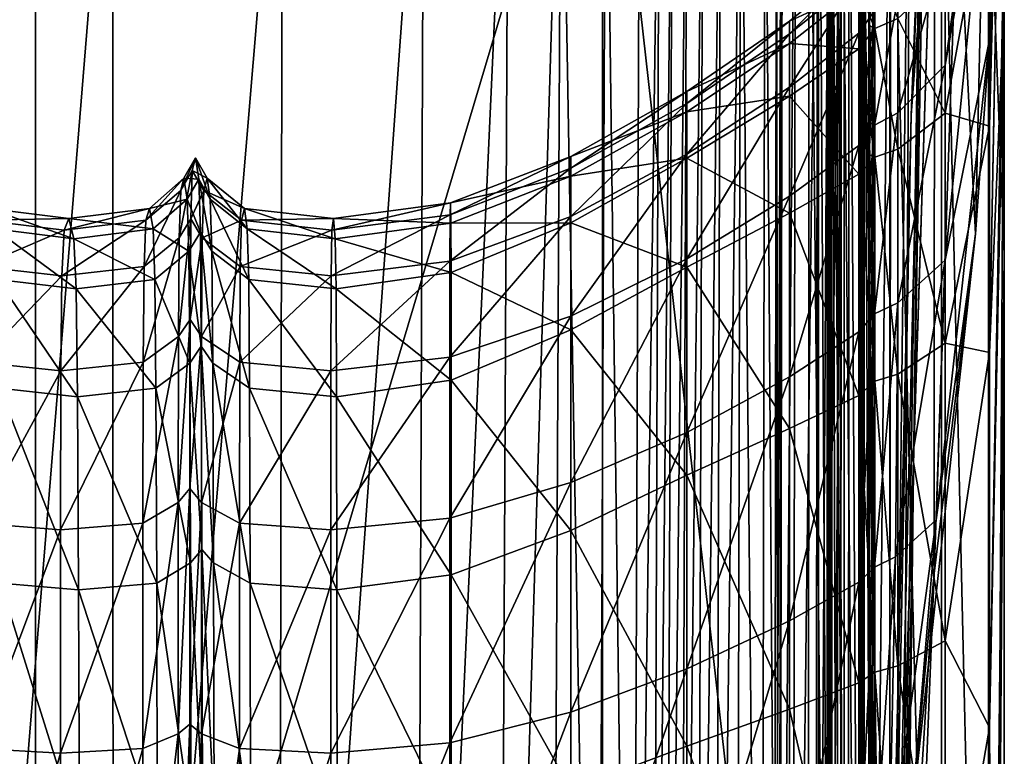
# Model space of a CAD drawing. Header units: millimetres. Extents: x 2387 to 13955, y -4964 to 364.
# Tile 320 of 656: x 7102 to 7138, y -4582 to -4555. Entities that reach past the tile are written whole.
import ezdxf

# ---------------------------------------------------------------- set-up
doc = ezdxf.new("R2010")
doc.units = ezdxf.units.MM
doc.header["$MEASUREMENT"] = 0
doc.layers.add('Predefinito', color=7, linetype='Continuous', true_color=0x000000)

msp = doc.modelspace()

# ---------------------------------------------------------------- linework, layer by layer
at = {"layer": 'Predefinito'}
for points in [[(7134.751, -4558.551, 892.887), (7135.304, -4544.402, 873.962), (7137.851, -4491.806, 886.068)], [(7137.851, -4491.806, 886.068), (7135.613, -4547.014, 900.542), (7134.751, -4558.551, 892.887)], [(7081.365, -4558.282, 485.887), (7081.363, -4518.234, 485.875), (7102.348, -4503.579, 608.069)], [(7102.348, -4503.579, 608.069), (7102.348, -4550.233, 608.066), (7081.365, -4558.282, 485.887)], [(7138.2, -4526.153, 1140.5), (7138.2, -4537.999, 1142.682), (7137.652, -4558.956, 1131.373)], [(7137.652, -4558.956, 1131.373), (7137.652, -4549.471, 1123.52), (7138.2, -4526.153, 1140.5)], [(7136.476, -4550.057, 909.675), (7137.769, -4534.903, 909.109), (7137.14, -4562.943, 925.55)], [(7137.652, -4555.757, 933.258), (7137.14, -4562.943, 925.55), (7137.769, -4534.903, 909.109)], [(7137.769, -4534.903, 909.109), (7138.2, -4535.588, 918.179), (7137.652, -4555.757, 933.258)], [(7137.652, -4547.516, 940.204), (7137.652, -4555.757, 933.258), (7138.2, -4535.588, 918.179)], [(7138.2, -4537.999, 1142.682), (7138.2, -4537.834, 1150.468), (7137.652, -4567.337, 1138.795)], [(7137.652, -4567.337, 1138.795), (7138.2, -4537.834, 1150.468), (7138.2, -4554.34, 1150.561)], [(7137.652, -4567.337, 1138.795), (7137.652, -4558.956, 1131.373), (7138.2, -4537.999, 1142.682)], [(7123.331, -4542.185, 730.246), (7130.963, -4539.502, 775.442), (7130.96, -4609.877, 775.425)], [(7131.643, -4609.877, 780.508), (7130.96, -4609.877, 775.425), (7130.963, -4539.502, 775.442)], [(7130.963, -4539.502, 775.442), (7131.645, -4539.502, 780.52), (7131.643, -4609.877, 780.508)], [(7131.747, -4609.877, 789.62), (7131.326, -4609.877, 789.551), (7131.327, -4539.502, 789.557)], [(7131.731, -4539.502, 789.417), (7131.327, -4539.502, 789.557), (7131.326, -4609.877, 789.551)], [(7131.326, -4609.877, 789.551), (7131.73, -4609.877, 789.411), (7131.731, -4539.502, 789.417)], [(7131.327, -4539.502, 789.557), (7131.749, -4539.502, 789.627), (7131.747, -4609.877, 789.62)], [(7131.772, -4609.877, 782.338), (7131.643, -4609.877, 780.508), (7131.645, -4539.502, 780.52)], [(7131.645, -4539.502, 780.52), (7131.774, -4539.502, 782.349), (7131.772, -4609.877, 782.338)], [(7131.774, -4539.502, 782.349), (7131.71, -4539.502, 782.542), (7131.709, -4609.877, 782.531)], [(7131.709, -4609.877, 782.531), (7131.772, -4609.877, 782.338), (7131.774, -4539.502, 782.349)], [(7131.814, -4609.877, 782.705), (7131.709, -4609.877, 782.531), (7131.71, -4539.502, 782.542)], [(7131.71, -4539.502, 782.542), (7131.816, -4539.502, 782.716), (7131.814, -4609.877, 782.705)], [(7132.275, -4539.502, 788.491), (7131.731, -4539.502, 789.417), (7131.73, -4609.877, 789.411)], [(7131.73, -4609.877, 789.411), (7132.274, -4609.877, 788.484), (7132.275, -4539.502, 788.491)], [(7132.44, -4609.877, 790.442), (7131.747, -4609.877, 789.62), (7131.749, -4539.502, 789.627)], [(7131.749, -4539.502, 789.627), (7132.441, -4539.502, 790.448), (7132.44, -4609.877, 790.442)], [(7132.024, -4609.877, 783.624), (7131.814, -4609.877, 782.705), (7131.816, -4539.502, 782.716)], [(7131.816, -4539.502, 782.716), (7132.025, -4539.502, 783.635), (7132.024, -4609.877, 783.624)], [(7132.274, -4609.877, 786.053), (7132.024, -4609.877, 783.624), (7132.025, -4539.502, 783.635)], [(7132.025, -4539.502, 783.635), (7132.276, -4539.502, 786.061), (7132.274, -4609.877, 786.053)], [(7132.276, -4539.502, 786.061), (7132.275, -4539.502, 788.491), (7132.274, -4609.877, 788.484)], [(7132.274, -4609.877, 788.484), (7132.274, -4609.877, 786.053), (7132.276, -4539.502, 786.061)], [(7132.852, -4609.877, 792.838), (7132.44, -4609.877, 790.442), (7132.441, -4539.502, 790.448)], [(7132.441, -4539.502, 790.448), (7132.853, -4539.502, 792.843), (7132.852, -4609.877, 792.838)], [(7133.015, -4609.877, 795.274), (7132.852, -4609.877, 792.838), (7132.853, -4539.502, 792.843)], [(7132.853, -4539.502, 792.843), (7133.016, -4539.502, 795.277), (7133.015, -4609.877, 795.274)], [(7132.964, -4539.502, 796.218), (7132.89, -4539.502, 796.407), (7132.89, -4609.877, 796.404)], [(7132.89, -4609.877, 796.404), (7132.964, -4609.877, 796.215), (7132.964, -4539.502, 796.218)], [(7132.89, -4539.502, 796.407), (7132.985, -4539.502, 796.587), (7132.985, -4609.877, 796.584)], [(7132.985, -4609.877, 796.584), (7132.89, -4609.877, 796.404), (7132.89, -4539.502, 796.407)], [(7133.016, -4539.502, 795.277), (7132.964, -4539.502, 796.218), (7132.964, -4609.877, 796.215)], [(7132.964, -4609.877, 796.215), (7133.015, -4609.877, 795.274), (7133.016, -4539.502, 795.277)], [(7132.985, -4539.502, 796.587), (7133.332, -4539.502, 798.42), (7133.31, -4609.877, 798.418)], [(7133.31, -4609.877, 798.418), (7132.985, -4609.877, 796.584), (7132.985, -4539.502, 796.587)], [(7134.013, -4539.502, 803.57), (7133.924, -4609.877, 803.569), (7133.31, -4609.877, 798.418)], [(7133.31, -4609.877, 798.418), (7133.332, -4539.502, 798.42), (7134.013, -4539.502, 803.57)], [(7133.924, -4609.877, 803.569), (7134.013, -4539.502, 803.57), (7134.743, -4539.529, 817.268)], [(7134.743, -4539.529, 817.268), (7134.368, -4609.884, 817.259), (7133.924, -4609.877, 803.569)], [(7134.179, -4609.905, 844.71), (7135.237, -4539.613, 844.744), (7135.304, -4544.402, 873.962)], [(7135.237, -4539.613, 844.744), (7134.179, -4609.905, 844.71), (7134.368, -4609.884, 817.259)], [(7134.368, -4609.884, 817.259), (7134.743, -4539.529, 817.268), (7135.237, -4539.613, 844.744)], [(7102.348, -4612.56, 608.065), (7102.348, -4550.233, 608.066), (7123.331, -4542.185, 730.246)], [(7123.331, -4542.185, 730.246), (7123.328, -4610.548, 730.23), (7102.348, -4612.56, 608.065)], [(7130.96, -4609.877, 775.425), (7123.328, -4610.548, 730.23), (7123.331, -4542.185, 730.246)], [(7105.208, -4543.613, 1232.972), (7098.932, -4543.613, 1232.7), (7099.107, -4618.547, 1232.7)], [(7099.107, -4618.547, 1232.7), (7105.225, -4618.547, 1232.972), (7105.208, -4543.613, 1232.972)], [(7111.484, -4543.613, 1232.7), (7105.208, -4543.613, 1232.972), (7105.225, -4618.547, 1232.972)], [(7105.225, -4618.547, 1232.972), (7111.342, -4618.547, 1232.7), (7111.484, -4543.613, 1232.7)], [(7116.714, -4543.613, 1232.143), (7111.484, -4543.613, 1232.7), (7111.342, -4618.547, 1232.7)], [(7111.342, -4618.547, 1232.7), (7116.44, -4618.547, 1232.143), (7116.714, -4543.613, 1232.143)], [(7119.852, -4543.613, 1231.561), (7116.714, -4543.613, 1232.143), (7116.44, -4618.547, 1232.143)], [(7116.44, -4618.547, 1232.143), (7119.499, -4618.547, 1231.561), (7119.852, -4543.613, 1231.561)], [(7121.8, -4543.613, 1230.879), (7119.852, -4543.613, 1231.561), (7119.499, -4618.547, 1231.561)], [(7119.499, -4618.547, 1231.561), (7121.425, -4618.546, 1230.877), (7121.8, -4543.613, 1230.879)], [(7121.8, -4543.613, 1230.879), (7121.425, -4618.546, 1230.877), (7123.123, -4618.544, 1230.016)], [(7123.123, -4618.544, 1230.016), (7123.459, -4543.613, 1230.019), (7121.8, -4543.613, 1230.879)], [(7123.459, -4543.613, 1230.019), (7123.123, -4618.544, 1230.016), (7124.429, -4618.541, 1229.218)], [(7124.429, -4618.541, 1229.218), (7124.71, -4543.613, 1229.224), (7123.459, -4543.613, 1230.019)], [(7125.436, -4543.613, 1228.731), (7124.71, -4543.613, 1229.224), (7124.429, -4618.541, 1229.218)], [(7124.429, -4618.541, 1229.218), (7125.174, -4618.538, 1228.727), (7125.436, -4543.613, 1228.731)], [(7125.924, -4543.613, 1228.501), (7125.436, -4543.613, 1228.731), (7125.174, -4618.538, 1228.727)], [(7125.174, -4618.538, 1228.727), (7125.664, -4618.536, 1228.5), (7125.924, -4543.613, 1228.501)], [(7126.463, -4543.613, 1228.496), (7125.924, -4543.613, 1228.501), (7125.664, -4618.536, 1228.5)], [(7125.664, -4618.536, 1228.5), (7126.203, -4618.536, 1228.499), (7126.463, -4543.613, 1228.496)], [(7127.056, -4543.613, 1228.538), (7126.463, -4543.613, 1228.496), (7126.203, -4618.536, 1228.499)], [(7126.203, -4618.536, 1228.499), (7126.806, -4618.536, 1228.543), (7127.056, -4543.613, 1228.538)], [(7127.706, -4543.613, 1228.449), (7127.056, -4543.613, 1228.538), (7126.806, -4618.536, 1228.543)], [(7126.806, -4618.536, 1228.543), (7127.486, -4618.536, 1228.452), (7127.706, -4543.613, 1228.449)], [(7128.456, -4543.613, 1228.057), (7127.706, -4543.613, 1228.449), (7127.486, -4618.536, 1228.452)], [(7127.486, -4618.536, 1228.452), (7128.275, -4618.532, 1228.058), (7128.456, -4543.613, 1228.057)], [(7128.456, -4543.613, 1228.057), (7128.275, -4618.532, 1228.058), (7129.206, -4618.524, 1227.193)], [(7129.206, -4618.524, 1227.193), (7129.351, -4543.613, 1227.193), (7128.456, -4543.613, 1228.057)], [(7129.351, -4543.613, 1227.193), (7129.206, -4618.524, 1227.193), (7129.867, -4618.516, 1226.285)], [(7129.867, -4618.516, 1226.285), (7129.986, -4543.613, 1226.287), (7129.351, -4543.613, 1227.193)], [(7129.954, -4543.612, 1225.771), (7129.771, -4543.612, 1225.611), (7129.669, -4618.509, 1225.6)], [(7129.669, -4618.509, 1225.6), (7129.849, -4618.511, 1225.764), (7129.954, -4543.612, 1225.771)], [(7129.849, -4618.511, 1225.764), (7129.669, -4618.509, 1225.6), (7129.771, -4543.612, 1225.611)], [(7129.771, -4543.612, 1225.611), (7129.954, -4543.612, 1225.771), (7129.849, -4618.511, 1225.764)], [(7130.47, -4543.613, 1225.736), (7129.954, -4543.612, 1225.771), (7129.849, -4618.511, 1225.764)], [(7129.867, -4618.516, 1226.285), (7129.849, -4618.511, 1225.764), (7129.954, -4543.612, 1225.771)], [(7129.849, -4618.511, 1225.764), (7130.368, -4618.511, 1225.734), (7130.47, -4543.613, 1225.736)], [(7129.954, -4543.612, 1225.771), (7129.986, -4543.613, 1226.287), (7129.867, -4618.516, 1226.285)], [(7131.287, -4543.613, 1224.99), (7130.47, -4543.613, 1225.736), (7130.368, -4618.511, 1225.734)], [(7130.368, -4618.511, 1225.734), (7131.21, -4618.505, 1224.99), (7131.287, -4543.613, 1224.99)], [(7132.175, -4543.613, 1223.246), (7131.287, -4543.613, 1224.99), (7131.21, -4618.505, 1224.99)], [(7131.21, -4618.505, 1224.99), (7132.128, -4618.489, 1223.246), (7132.175, -4543.613, 1223.246)], [(7132.175, -4543.613, 1223.246), (7132.128, -4618.489, 1223.246), (7132.88, -4618.462, 1220.217)], [(7132.88, -4618.462, 1220.217), (7132.902, -4543.613, 1220.216), (7132.175, -4543.613, 1223.246)], [(7132.902, -4543.613, 1220.216), (7132.88, -4618.462, 1220.217), (7133.963, -4618.314, 1211.816)], [(7133.963, -4618.314, 1211.816), (7133.968, -4543.607, 1211.829), (7132.902, -4543.613, 1220.216)], [(7133.968, -4543.607, 1211.829), (7133.963, -4618.314, 1211.816), (7135.874, -4617.936, 1193.956)], [(7135.874, -4617.936, 1193.956), (7135.874, -4543.589, 1194.009), (7133.968, -4543.607, 1211.829)], [(7135.874, -4543.589, 1194.009), (7135.874, -4617.936, 1193.956), (7137.619, -4618.752, 1173.761)], [(7137.619, -4618.752, 1173.761), (7137.619, -4548.61, 1174.74), (7135.874, -4543.589, 1194.009)], [(7135.304, -4544.402, 873.962), (7133.746, -4611.102, 875.187), (7134.179, -4609.905, 844.71)], [(7133.746, -4611.102, 875.187), (7135.304, -4544.402, 873.962), (7134.751, -4558.551, 892.887)], [(7137.652, -4544.861, 951.511), (7136.007, -4552.342, 959.291), (7136.007, -4556.702, 948.506)], [(7136.007, -4556.702, 948.506), (7137.652, -4547.516, 940.204), (7137.652, -4544.861, 951.511)], [(7133.458, -4614.637, 897.956), (7134.751, -4558.551, 892.887), (7135.613, -4547.014, 900.542)], [(7135.613, -4547.014, 900.542), (7133.762, -4604.83, 915.678), (7133.458, -4614.637, 897.956)], [(7135.604, -4575.517, 921.713), (7133.762, -4604.83, 915.678), (7135.613, -4547.014, 900.542)], [(7135.613, -4547.014, 900.542), (7136.476, -4550.057, 909.675), (7135.604, -4575.517, 921.713)], [(7136.007, -4563.919, 939.479), (7137.652, -4555.757, 933.258), (7137.652, -4547.516, 940.204)], [(7137.652, -4547.516, 940.204), (7136.007, -4556.702, 948.506), (7136.007, -4563.919, 939.479)], [(7137.619, -4548.61, 1174.74), (7138.2, -4563.719, 1162), (7138.2, -4551.312, 1156.793)], [(7138.2, -4563.719, 1162), (7137.619, -4548.61, 1174.74), (7137.619, -4618.752, 1173.761)], [(7137.652, -4549.471, 1123.52), (7136.007, -4558.478, 1116.677), (7136.007, -4553.341, 1105.179)], [(7136.007, -4558.478, 1116.677), (7137.652, -4549.471, 1123.52), (7137.652, -4558.956, 1131.373)], [(7081.368, -4614.572, 485.903), (7081.365, -4558.282, 485.887), (7102.348, -4550.233, 608.066)], [(7102.348, -4550.233, 608.066), (7102.348, -4612.56, 608.065), (7081.368, -4614.572, 485.903)], [(7137.14, -4562.943, 925.55), (7135.604, -4575.517, 921.713), (7136.476, -4550.057, 909.675)], [(7137.652, -4581.215, 1142.057), (7138.2, -4554.34, 1150.561), (7138.2, -4551.312, 1156.793)], [(7138.2, -4551.312, 1156.793), (7137.849, -4611.845, 1146.089), (7137.652, -4581.215, 1142.057)], [(7137.849, -4611.845, 1146.089), (7138.2, -4551.312, 1156.793), (7138.2, -4563.719, 1162)], [(7136.007, -4552.342, 959.291), (7134.257, -4554.223, 960.513), (7134.256, -4558.467, 949.749)], [(7134.256, -4558.467, 949.749), (7136.007, -4556.702, 948.506), (7136.007, -4552.342, 959.291)], [(7132.818, -4555.515, 961.341), (7133.395, -4554.696, 960.871), (7133.398, -4552.629, 984.505)], [(7133.398, -4552.629, 984.505), (7132.818, -4553.482, 984.848), (7132.818, -4555.515, 961.341)], [(7133.405, -4555.351, 1103.708), (7133.201, -4555.229, 1103.751), (7133.2, -4552.912, 1079.697)], [(7133.2, -4552.912, 1079.697), (7133.404, -4553.04, 1079.678), (7133.405, -4555.351, 1103.708)], [(7133.404, -4553.04, 1079.678), (7133.2, -4552.912, 1079.697), (7133.201, -4555.229, 1103.751)], [(7130.25, -4555.069, 1032.193), (7132.819, -4552.974, 1032.066), (7132.82, -4553.882, 1079.4)], [(7132.819, -4552.974, 1032.066), (7130.25, -4555.069, 1032.193), (7130.25, -4555.547, 985.812)], [(7130.25, -4555.547, 985.812), (7132.818, -4553.482, 984.848), (7132.819, -4552.974, 1032.066)], [(7132.82, -4553.882, 1079.4), (7133.404, -4553.04, 1079.678), (7133.405, -4555.351, 1103.708)], [(7133.201, -4555.229, 1103.751), (7133.405, -4555.351, 1103.708), (7133.404, -4553.04, 1079.678)], [(7134.259, -4554.97, 1104.033), (7133.405, -4555.351, 1103.708), (7133.404, -4553.04, 1079.678)], [(7130.25, -4557.511, 962.6), (7132.818, -4555.515, 961.341), (7132.818, -4553.482, 984.848)], [(7132.818, -4553.482, 984.848), (7130.25, -4555.547, 985.812), (7130.25, -4557.511, 962.6)], [(7134.259, -4554.97, 1104.033), (7136.007, -4553.341, 1105.179), (7136.007, -4558.478, 1116.677)], [(7132.82, -4553.882, 1079.4), (7130.25, -4555.896, 1078.644), (7130.25, -4555.069, 1032.193)], [(7130.25, -4555.896, 1078.644), (7132.82, -4553.882, 1079.4), (7132.82, -4556.097, 1103.255)], [(7133.405, -4555.351, 1103.708), (7132.82, -4556.097, 1103.255), (7132.82, -4553.882, 1079.4)], [(7134.257, -4554.223, 960.513), (7133.395, -4554.696, 960.871), (7133.394, -4558.919, 950.082)], [(7133.394, -4558.919, 950.082), (7134.256, -4558.467, 949.749), (7134.257, -4554.223, 960.513)], [(7138.2, -4554.34, 1150.561), (7137.652, -4581.215, 1142.057), (7137.652, -4567.337, 1138.795)], [(7133.395, -4554.696, 960.871), (7132.818, -4555.515, 961.341), (7132.817, -4559.679, 950.599)], [(7132.817, -4559.679, 950.599), (7133.394, -4558.919, 950.082), (7133.395, -4554.696, 960.871)], [(7133.395, -4554.696, 960.871), (7133.186, -4554.581, 960.833), (7133.184, -4558.817, 950.021)], [(7133.394, -4558.919, 950.082), (7133.184, -4558.817, 950.021), (7133.186, -4554.581, 960.833)], [(7133.184, -4558.817, 950.021), (7133.394, -4558.919, 950.082), (7133.395, -4554.696, 960.871)], [(7133.186, -4554.581, 960.833), (7133.395, -4554.696, 960.871), (7133.394, -4558.919, 950.082)], [(7126.447, -4557.675, 1032.299), (7130.25, -4555.069, 1032.193), (7130.25, -4555.896, 1078.644)], [(7130.25, -4555.069, 1032.193), (7126.447, -4557.675, 1032.299), (7126.447, -4558.124, 987.042)], [(7126.447, -4558.124, 987.042), (7130.25, -4555.547, 985.812), (7130.25, -4555.069, 1032.193)], [(7133.405, -4555.351, 1103.708), (7134.259, -4554.97, 1104.033), (7134.259, -4559.812, 1115.38)], [(7136.007, -4558.478, 1116.677), (7134.259, -4559.812, 1115.38), (7134.259, -4554.97, 1104.033)], [(7132.82, -4556.097, 1103.255), (7133.405, -4555.351, 1103.708), (7133.405, -4560.113, 1115.04)], [(7133.201, -4555.229, 1103.751), (7133.405, -4555.351, 1103.708), (7133.405, -4560.113, 1115.04)], [(7133.405, -4560.113, 1115.04), (7133.201, -4560.005, 1115.109), (7133.201, -4555.229, 1103.751)], [(7133.405, -4555.351, 1103.708), (7133.201, -4555.229, 1103.751), (7133.201, -4560.005, 1115.109)], [(7133.201, -4560.005, 1115.109), (7133.405, -4560.113, 1115.04), (7133.405, -4555.351, 1103.708)], [(7134.259, -4559.812, 1115.38), (7133.405, -4560.113, 1115.04), (7133.405, -4555.351, 1103.708)], [(7126.447, -4560.001, 964.194), (7130.25, -4557.511, 962.6), (7130.25, -4555.547, 985.812)], [(7130.25, -4555.547, 985.812), (7126.447, -4558.124, 987.042), (7126.447, -4560.001, 964.194)], [(7132.818, -4555.515, 961.341), (7130.25, -4557.511, 962.6), (7130.25, -4561.547, 951.903)], [(7130.25, -4561.547, 951.903), (7132.817, -4559.679, 950.599), (7132.818, -4555.515, 961.341)], [(7137.652, -4555.757, 933.258), (7136.007, -4563.919, 939.479), (7135.683, -4573.533, 932.365)], [(7135.683, -4573.533, 932.365), (7137.14, -4562.943, 925.55), (7137.652, -4555.757, 933.258)], [(7130.25, -4555.896, 1078.644), (7126.447, -4558.425, 1077.561), (7126.447, -4557.675, 1032.299)], [(7126.447, -4558.425, 1077.561), (7130.25, -4555.896, 1078.644), (7130.25, -4557.847, 1102.067)], [(7132.82, -4556.097, 1103.255), (7130.25, -4557.847, 1102.067), (7130.25, -4555.896, 1078.644)], [(7130.25, -4557.847, 1102.067), (7132.82, -4556.097, 1103.255), (7132.82, -4560.737, 1114.493)], [(7133.405, -4560.113, 1115.04), (7132.82, -4560.737, 1114.493), (7132.82, -4556.097, 1103.255)], [(7136.007, -4556.702, 948.506), (7134.256, -4558.467, 949.749), (7134.257, -4565.496, 940.781)], [(7134.257, -4565.496, 940.781), (7136.007, -4563.919, 939.479), (7136.007, -4556.702, 948.506)], [(7130.25, -4557.511, 962.6), (7126.447, -4560.001, 964.194), (7126.447, -4563.869, 953.527)], [(7126.447, -4563.869, 953.527), (7130.25, -4561.547, 951.903), (7130.25, -4557.511, 962.6)], [(7122.162, -4560.077, 1032.28), (7126.447, -4557.675, 1032.299), (7126.447, -4558.425, 1077.561)], [(7126.447, -4557.675, 1032.299), (7122.162, -4560.077, 1032.28), (7122.162, -4560.514, 988.184)], [(7122.162, -4560.514, 988.184), (7126.447, -4558.124, 987.042), (7126.447, -4557.675, 1032.299)], [(7126.447, -4560.148, 1100.425), (7130.25, -4557.847, 1102.067), (7130.25, -4562.179, 1113.127)], [(7130.25, -4557.847, 1102.067), (7126.447, -4560.148, 1100.425), (7126.447, -4558.425, 1077.561)], [(7132.82, -4560.737, 1114.493), (7130.25, -4562.179, 1113.127), (7130.25, -4557.847, 1102.067)], [(7122.162, -4562.3, 965.667), (7126.447, -4560.001, 964.194), (7126.447, -4558.124, 987.042)], [(7126.447, -4558.124, 987.042), (7122.162, -4560.514, 988.184), (7122.162, -4562.3, 965.667)], [(7126.447, -4558.425, 1077.561), (7122.162, -4560.812, 1076.304), (7122.162, -4560.077, 1032.28)], [(7122.162, -4560.812, 1076.304), (7126.447, -4558.425, 1077.561), (7126.447, -4560.148, 1100.425)], [(7133.394, -4565.91, 941.102), (7134.257, -4565.496, 940.781), (7134.256, -4558.467, 949.749)], [(7134.256, -4558.467, 949.749), (7133.394, -4558.919, 950.082), (7133.394, -4565.91, 941.102)], [(7134.751, -4558.551, 892.887), (7133.458, -4614.637, 897.956), (7133.746, -4611.102, 875.187)], [(7134.259, -4559.812, 1115.38), (7136.007, -4558.478, 1116.677), (7136.007, -4566.993, 1126.324)], [(7137.652, -4558.956, 1131.373), (7136.007, -4566.993, 1126.324), (7136.007, -4558.478, 1116.677)], [(7133.394, -4558.919, 950.082), (7132.817, -4559.679, 950.599), (7132.818, -4566.576, 941.678)], [(7132.818, -4566.576, 941.678), (7133.394, -4565.91, 941.102), (7133.394, -4558.919, 950.082)], [(7133.394, -4558.919, 950.082), (7133.184, -4558.817, 950.021), (7133.185, -4565.826, 941.017)], [(7133.394, -4565.91, 941.102), (7133.185, -4565.826, 941.017), (7133.184, -4558.817, 950.021)], [(7133.184, -4558.817, 950.021), (7133.394, -4558.919, 950.082), (7133.394, -4565.91, 941.102)], [(7133.185, -4565.826, 941.017), (7133.394, -4565.91, 941.102), (7133.394, -4558.919, 950.082)], [(7136.007, -4566.993, 1126.324), (7137.652, -4558.956, 1131.373), (7137.652, -4567.337, 1138.795)], [(7130.25, -4568.237, 943.064), (7132.818, -4566.576, 941.678), (7132.817, -4559.679, 950.599)], [(7132.817, -4559.679, 950.599), (7130.25, -4561.547, 951.903), (7130.25, -4568.237, 943.064)], [(7133.405, -4560.113, 1115.04), (7134.259, -4559.812, 1115.38), (7134.259, -4568.134, 1124.933)], [(7136.007, -4566.993, 1126.324), (7134.259, -4568.134, 1124.933), (7134.259, -4559.812, 1115.38)], [(7108.267, -4560.137, 1032.208), (7107.839, -4560.884, 1032.203), (7107.721, -4561.338, 989.104)], [(7107.721, -4561.338, 989.104), (7108.149, -4560.602, 989.017), (7108.267, -4560.137, 1032.208)], [(7107.839, -4560.884, 1032.203), (7108.267, -4560.137, 1032.208), (7108.387, -4560.924, 1075.249)], [(7108.695, -4560.884, 1032.203), (7108.267, -4560.137, 1032.208), (7108.149, -4560.602, 989.017)], [(7108.267, -4560.137, 1032.208), (7108.695, -4560.884, 1032.203), (7108.815, -4561.658, 1075.151)], [(7108.815, -4561.658, 1075.151), (7108.387, -4560.924, 1075.249), (7108.267, -4560.137, 1032.208)], [(7122.162, -4560.077, 1032.28), (7117.703, -4561.801, 1032.218), (7117.688, -4562.236, 989.008)], [(7117.688, -4562.236, 989.008), (7122.162, -4560.514, 988.184), (7122.162, -4560.077, 1032.28)], [(7117.703, -4561.801, 1032.218), (7122.162, -4560.077, 1032.28), (7122.162, -4560.812, 1076.304)], [(7126.447, -4560.001, 964.194), (7122.162, -4562.3, 965.667), (7122.162, -4565.992, 955.005)], [(7122.162, -4565.992, 955.005), (7126.447, -4563.869, 953.527), (7126.447, -4560.001, 964.194)], [(7122.162, -4562.543, 1098.609), (7126.447, -4560.148, 1100.425), (7126.447, -4564.184, 1111.271)], [(7126.447, -4560.148, 1100.425), (7122.162, -4562.543, 1098.609), (7122.162, -4560.812, 1076.304)], [(7130.25, -4562.179, 1113.127), (7126.447, -4564.184, 1111.271), (7126.447, -4560.148, 1100.425)], [(7132.82, -4560.737, 1114.493), (7133.405, -4560.113, 1115.04), (7133.405, -4568.401, 1124.595)], [(7133.405, -4568.401, 1124.595), (7133.202, -4568.317, 1124.69), (7133.201, -4560.005, 1115.109)], [(7133.201, -4560.005, 1115.109), (7133.405, -4560.113, 1115.04), (7133.405, -4568.401, 1124.595)], [(7133.405, -4560.113, 1115.04), (7133.201, -4560.005, 1115.109), (7133.202, -4568.317, 1124.69)], [(7133.202, -4568.317, 1124.69), (7133.405, -4568.401, 1124.595), (7133.405, -4560.113, 1115.04)], [(7134.259, -4568.134, 1124.933), (7133.405, -4568.401, 1124.595), (7133.405, -4560.113, 1115.04)], [(7117.681, -4563.953, 966.725), (7122.162, -4562.3, 965.667), (7122.162, -4560.514, 988.184)], [(7122.162, -4560.514, 988.184), (7117.688, -4562.236, 989.008), (7117.681, -4563.953, 966.725)], [(7107.839, -4560.884, 1032.203), (7106.561, -4562.003, 1032.195), (7106.428, -4562.442, 989.234)], [(7106.428, -4562.442, 989.234), (7107.721, -4561.338, 989.104), (7107.839, -4560.884, 1032.203)], [(7106.561, -4562.003, 1032.195), (7107.839, -4560.884, 1032.203), (7107.959, -4561.658, 1075.151)], [(7107.663, -4563.095, 966.652), (7108.091, -4562.39, 966.441), (7108.149, -4560.602, 989.017)], [(7108.149, -4560.602, 989.017), (7107.721, -4561.338, 989.104), (7107.663, -4563.095, 966.652)], [(7108.387, -4560.924, 1075.249), (7107.959, -4561.658, 1075.151), (7107.839, -4560.884, 1032.203)], [(7107.959, -4561.658, 1075.151), (7108.387, -4560.924, 1075.249), (7108.449, -4562.888, 1097.377)], [(7108.577, -4561.338, 989.104), (7108.149, -4560.602, 989.017), (7108.091, -4562.39, 966.441)], [(7108.149, -4560.602, 989.017), (7108.577, -4561.338, 989.104), (7108.695, -4560.884, 1032.203)], [(7108.877, -4563.587, 1097.152), (7108.449, -4562.888, 1097.377), (7108.387, -4560.924, 1075.249)], [(7108.387, -4560.924, 1075.249), (7108.815, -4561.658, 1075.151), (7108.877, -4563.587, 1097.152)], [(7110.08, -4562.003, 1032.197), (7108.695, -4560.884, 1032.203), (7108.577, -4561.338, 989.104)], [(7108.695, -4560.884, 1032.203), (7110.08, -4562.003, 1032.197), (7110.185, -4562.759, 1075.005)], [(7110.185, -4562.759, 1075.005), (7108.815, -4561.658, 1075.151), (7108.695, -4560.884, 1032.203)], [(7122.162, -4560.812, 1076.304), (7117.718, -4562.548, 1075.296), (7117.703, -4561.801, 1032.218)], [(7117.718, -4562.548, 1075.296), (7122.162, -4560.812, 1076.304), (7122.162, -4562.543, 1098.609)], [(7130.25, -4562.179, 1113.127), (7132.82, -4560.737, 1114.493), (7132.82, -4568.922, 1123.974)], [(7133.405, -4568.401, 1124.595), (7132.82, -4568.922, 1123.974), (7132.82, -4560.737, 1114.493)], [(7106.363, -4564.152, 966.968), (7107.663, -4563.095, 966.652), (7107.721, -4561.338, 989.104)], [(7107.721, -4561.338, 989.104), (7106.428, -4562.442, 989.234), (7106.363, -4564.152, 966.968)], [(7107.959, -4561.658, 1075.151), (7106.696, -4562.759, 1075.003), (7106.561, -4562.003, 1032.195)], [(7106.696, -4562.759, 1075.003), (7107.959, -4561.658, 1075.151), (7108.021, -4563.587, 1097.151)], [(7108.449, -4562.888, 1097.377), (7108.021, -4563.587, 1097.151), (7107.959, -4561.658, 1075.151)], [(7108.091, -4562.39, 966.441), (7108.519, -4563.095, 966.653), (7108.577, -4561.338, 989.104)], [(7109.977, -4562.442, 989.236), (7108.577, -4561.338, 989.104), (7108.519, -4563.095, 966.653)], [(7108.577, -4561.338, 989.104), (7109.977, -4562.442, 989.236), (7110.08, -4562.003, 1032.197)], [(7110.24, -4564.635, 1096.814), (7108.877, -4563.587, 1097.152), (7108.815, -4561.658, 1075.151)], [(7108.815, -4561.658, 1075.151), (7110.185, -4562.759, 1075.005), (7110.24, -4564.635, 1096.814)], [(7126.447, -4570.294, 944.814), (7130.25, -4568.237, 943.064), (7130.25, -4561.547, 951.903)], [(7130.25, -4561.547, 951.903), (7126.447, -4563.869, 953.527), (7126.447, -4570.294, 944.814)], [(7103.583, -4562.376, 1032.191), (7100.605, -4562.002, 1032.192), (7100.383, -4562.442, 989.232)], [(7100.605, -4562.002, 1032.192), (7103.583, -4562.376, 1032.191), (7103.762, -4563.126, 1074.953)], [(7103.762, -4563.126, 1074.953), (7100.829, -4562.758, 1075), (7100.605, -4562.002, 1032.192)], [(7106.561, -4562.003, 1032.195), (7103.583, -4562.376, 1032.191), (7103.406, -4562.81, 989.276)], [(7103.406, -4562.81, 989.276), (7106.428, -4562.442, 989.234), (7106.561, -4562.003, 1032.195)], [(7103.583, -4562.376, 1032.191), (7106.561, -4562.003, 1032.195), (7106.696, -4562.759, 1075.003)], [(7113.379, -4562.376, 1032.196), (7110.08, -4562.003, 1032.197), (7109.977, -4562.442, 989.236)], [(7110.08, -4562.003, 1032.197), (7113.379, -4562.376, 1032.196), (7113.439, -4563.126, 1074.958)], [(7113.439, -4563.126, 1074.958), (7110.185, -4562.759, 1075.005), (7110.08, -4562.003, 1032.197)], [(7117.703, -4561.801, 1032.218), (7113.379, -4562.376, 1032.196), (7113.32, -4562.81, 989.281)], [(7113.32, -4562.81, 989.281), (7117.688, -4562.236, 989.008), (7117.703, -4561.801, 1032.218)], [(7113.379, -4562.376, 1032.196), (7117.703, -4561.801, 1032.218), (7117.718, -4562.548, 1075.296)], [(7100.383, -4562.442, 989.232), (7103.406, -4562.81, 989.276), (7103.583, -4562.376, 1032.191)], [(7106.696, -4562.759, 1075.003), (7103.762, -4563.126, 1074.953), (7103.583, -4562.376, 1032.191)], [(7108.091, -4562.39, 966.441), (7107.663, -4563.095, 966.652), (7107.641, -4566.746, 955.695)], [(7107.641, -4566.746, 955.695), (7108.069, -4566.111, 955.34), (7108.091, -4562.39, 966.441)], [(7108.519, -4563.095, 966.653), (7108.091, -4562.39, 966.441), (7108.069, -4566.111, 955.34)], [(7109.977, -4562.442, 989.236), (7113.32, -4562.81, 989.281), (7113.379, -4562.376, 1032.196)], [(7113.291, -4564.504, 967.077), (7117.681, -4563.953, 966.725), (7117.688, -4562.236, 989.008)], [(7117.688, -4562.236, 989.008), (7113.32, -4562.81, 989.281), (7113.291, -4564.504, 967.077)], [(7117.718, -4562.548, 1075.296), (7113.439, -4563.126, 1074.958), (7113.379, -4562.376, 1032.196)], [(7122.162, -4562.3, 965.667), (7117.681, -4563.953, 966.725), (7117.678, -4567.51, 956.057)], [(7117.678, -4567.51, 956.057), (7122.162, -4565.992, 955.005), (7122.162, -4562.3, 965.667)], [(7126.447, -4564.184, 1111.271), (7130.25, -4562.179, 1113.127), (7130.25, -4570.147, 1122.488)], [(7132.82, -4568.922, 1123.974), (7130.25, -4570.147, 1122.488), (7130.25, -4562.179, 1113.127)], [(7103.406, -4562.81, 989.276), (7100.383, -4562.442, 989.232), (7100.274, -4564.151, 966.966)], [(7103.319, -4564.504, 967.073), (7106.363, -4564.152, 966.968), (7106.428, -4562.442, 989.234)], [(7106.428, -4562.442, 989.234), (7103.406, -4562.81, 989.276), (7103.319, -4564.504, 967.073)], [(7108.519, -4563.095, 966.653), (7109.926, -4564.152, 966.97), (7109.977, -4562.442, 989.236)], [(7113.32, -4562.81, 989.281), (7109.977, -4562.442, 989.236), (7109.926, -4564.152, 966.97)], [(7113.439, -4563.126, 1074.958), (7117.718, -4562.548, 1075.296), (7117.726, -4564.374, 1097.18)], [(7122.162, -4562.543, 1098.609), (7117.726, -4564.374, 1097.18), (7117.718, -4562.548, 1075.296)], [(7117.726, -4564.374, 1097.18), (7122.162, -4562.543, 1098.609), (7122.162, -4566.502, 1109.252)], [(7126.447, -4564.184, 1111.271), (7122.162, -4566.502, 1109.252), (7122.162, -4562.543, 1098.609)], [(7100.274, -4564.151, 966.966), (7103.319, -4564.504, 967.073), (7103.406, -4562.81, 989.276)], [(7103.857, -4564.984, 1096.697), (7100.947, -4564.635, 1096.808), (7100.829, -4562.758, 1075)], [(7100.829, -4562.758, 1075), (7103.762, -4563.126, 1074.953), (7103.857, -4564.984, 1096.697)], [(7103.762, -4563.126, 1074.953), (7106.696, -4562.759, 1075.003), (7106.766, -4564.635, 1096.812)], [(7107.663, -4563.095, 966.652), (7106.363, -4564.152, 966.968), (7106.338, -4567.698, 956.226)], [(7106.338, -4567.698, 956.226), (7107.641, -4566.746, 955.695), (7107.663, -4563.095, 966.652)], [(7108.021, -4563.587, 1097.151), (7106.766, -4564.635, 1096.812), (7106.696, -4562.759, 1075.003)], [(7108.021, -4563.587, 1097.151), (7108.449, -4562.888, 1097.377), (7108.481, -4567.101, 1108.263)], [(7108.069, -4566.111, 955.34), (7108.496, -4566.746, 955.695), (7108.519, -4563.095, 966.653)], [(7108.449, -4562.888, 1097.377), (7108.877, -4563.587, 1097.152), (7108.909, -4567.725, 1107.891)], [(7108.909, -4567.725, 1107.891), (7108.481, -4567.101, 1108.263), (7108.449, -4562.888, 1097.377)], [(7109.926, -4564.152, 966.97), (7108.519, -4563.095, 966.653), (7108.496, -4566.746, 955.695)], [(7109.926, -4564.152, 966.97), (7113.291, -4564.504, 967.077), (7113.32, -4562.81, 989.281)], [(7113.471, -4564.985, 1096.703), (7110.24, -4564.635, 1096.814), (7110.185, -4562.759, 1075.005)], [(7110.185, -4562.759, 1075.005), (7113.439, -4563.126, 1074.958), (7113.471, -4564.985, 1096.703)], [(7134.713, -4585.081, 927.318), (7135.604, -4575.517, 921.713), (7137.14, -4562.943, 925.55)], [(7137.14, -4562.943, 925.55), (7135.683, -4573.533, 932.365), (7134.713, -4585.081, 927.318)], [(7106.766, -4564.635, 1096.812), (7103.857, -4564.984, 1096.697), (7103.762, -4563.126, 1074.953)], [(7117.726, -4564.374, 1097.18), (7113.471, -4564.985, 1096.703), (7113.439, -4563.126, 1074.958)], [(7106.766, -4564.635, 1096.812), (7108.021, -4563.587, 1097.151), (7108.053, -4567.725, 1107.891)], [(7108.481, -4567.101, 1108.263), (7108.053, -4567.725, 1107.891), (7108.021, -4563.587, 1097.151)], [(7108.877, -4563.587, 1097.152), (7110.24, -4564.635, 1096.814), (7110.268, -4568.662, 1107.334)], [(7110.268, -4568.662, 1107.334), (7108.909, -4567.725, 1107.891), (7108.877, -4563.587, 1097.152)], [(7137.619, -4618.752, 1173.761), (7138.2, -4622.19, 1158.352), (7138.2, -4563.719, 1162)], [(7138.2, -4563.719, 1162), (7138.2, -4622.19, 1158.352), (7137.849, -4611.845, 1146.089)], [(7103.319, -4564.504, 967.073), (7100.274, -4564.151, 966.966), (7100.232, -4567.698, 956.224)], [(7106.363, -4564.152, 966.968), (7103.319, -4564.504, 967.073), (7103.285, -4568.016, 956.402)], [(7103.285, -4568.016, 956.402), (7106.338, -4567.698, 956.226), (7106.363, -4564.152, 966.968)], [(7108.496, -4566.746, 955.695), (7109.906, -4567.698, 956.228), (7109.926, -4564.152, 966.97)], [(7113.291, -4564.504, 967.077), (7109.926, -4564.152, 966.97), (7109.906, -4567.698, 956.228)], [(7117.681, -4563.953, 966.725), (7113.291, -4564.504, 967.077), (7113.28, -4568.016, 956.406)], [(7113.28, -4568.016, 956.406), (7117.678, -4567.51, 956.057), (7117.681, -4563.953, 966.725)], [(7122.162, -4572.15, 946.475), (7126.447, -4570.294, 944.814), (7126.447, -4563.869, 953.527)], [(7126.447, -4563.869, 953.527), (7122.162, -4565.992, 955.005), (7122.162, -4572.15, 946.475)], [(7122.162, -4566.502, 1109.252), (7126.447, -4564.184, 1111.271), (7126.447, -4571.878, 1120.481)], [(7130.25, -4570.147, 1122.488), (7126.447, -4571.878, 1120.481), (7126.447, -4564.184, 1111.271)], [(7136.007, -4563.919, 939.479), (7134.257, -4565.496, 940.781), (7134.176, -4574.902, 933.813)], [(7134.176, -4574.902, 933.813), (7135.683, -4573.533, 932.365), (7136.007, -4563.919, 939.479)], [(7100.232, -4567.698, 956.224), (7103.285, -4568.016, 956.402), (7103.319, -4564.504, 967.073)], [(7109.906, -4567.698, 956.228), (7113.28, -4568.016, 956.406), (7113.291, -4564.504, 967.077)], [(7113.471, -4564.985, 1096.703), (7117.726, -4564.374, 1097.18), (7117.73, -4568.356, 1107.677)], [(7122.162, -4566.502, 1109.252), (7117.73, -4568.356, 1107.677), (7117.726, -4564.374, 1097.18)], [(7100.947, -4564.635, 1096.808), (7103.857, -4564.984, 1096.697), (7103.904, -4568.973, 1107.144)], [(7103.904, -4568.973, 1107.144), (7101.006, -4568.661, 1107.329), (7100.947, -4564.635, 1096.808)], [(7103.857, -4564.984, 1096.697), (7106.766, -4564.635, 1096.812), (7106.802, -4568.661, 1107.332)], [(7108.053, -4567.725, 1107.891), (7106.802, -4568.661, 1107.332), (7106.766, -4564.635, 1096.812)], [(7110.24, -4564.635, 1096.814), (7113.471, -4564.985, 1096.703), (7113.486, -4568.974, 1107.15)], [(7113.486, -4568.974, 1107.15), (7110.268, -4568.662, 1107.334), (7110.24, -4564.635, 1096.814)], [(7106.802, -4568.661, 1107.332), (7103.904, -4568.973, 1107.144), (7103.857, -4564.984, 1096.697)], [(7117.73, -4568.356, 1107.677), (7113.486, -4568.974, 1107.15), (7113.471, -4564.985, 1096.703)], [(7134.257, -4565.496, 940.781), (7133.394, -4565.91, 941.102), (7133.396, -4575.275, 934.157)], [(7133.396, -4575.275, 934.157), (7134.176, -4574.902, 933.813), (7134.257, -4565.496, 940.781)], [(7117.677, -4573.465, 947.688), (7122.162, -4572.15, 946.475), (7122.162, -4565.992, 955.005)], [(7122.162, -4565.992, 955.005), (7117.678, -4567.51, 956.057), (7117.677, -4573.465, 947.688)], [(7133.394, -4565.91, 941.102), (7132.818, -4566.576, 941.678), (7132.818, -4575.835, 934.814)], [(7132.818, -4575.835, 934.814), (7133.396, -4575.275, 934.157), (7133.394, -4565.91, 941.102)], [(7133.394, -4565.91, 941.102), (7133.185, -4565.826, 941.017), (7133.188, -4575.213, 934.052)], [(7133.185, -4565.826, 941.017), (7133.394, -4565.91, 941.102), (7133.396, -4575.275, 934.157)], [(7133.396, -4575.275, 934.157), (7133.188, -4575.213, 934.052), (7133.185, -4565.826, 941.017)], [(7133.188, -4575.213, 934.052), (7133.396, -4575.275, 934.157), (7133.394, -4565.91, 941.102)], [(7107.629, -4572.884, 947.078), (7108.058, -4572.374, 946.573), (7108.069, -4566.111, 955.34)], [(7108.069, -4566.111, 955.34), (7107.641, -4566.746, 955.695), (7107.629, -4572.884, 947.078)], [(7108.496, -4566.746, 955.695), (7108.069, -4566.111, 955.34), (7108.058, -4572.374, 946.573)], [(7106.325, -4573.649, 947.836), (7107.629, -4572.884, 947.078), (7107.641, -4566.746, 955.695)], [(7107.641, -4566.746, 955.695), (7106.338, -4567.698, 956.226), (7106.325, -4573.649, 947.836)], [(7108.058, -4572.374, 946.573), (7108.485, -4572.884, 947.079), (7108.496, -4566.746, 955.695)], [(7109.906, -4567.698, 956.228), (7108.496, -4566.746, 955.695), (7108.485, -4572.884, 947.079)], [(7117.73, -4568.356, 1107.677), (7122.162, -4566.502, 1109.252), (7122.162, -4573.92, 1118.295)], [(7126.447, -4571.878, 1120.481), (7122.162, -4573.92, 1118.295), (7122.162, -4566.502, 1109.252)], [(7132.818, -4566.576, 941.678), (7130.25, -4568.237, 943.064), (7130.25, -4577.265, 936.367)], [(7130.25, -4577.265, 936.367), (7132.818, -4575.835, 934.814), (7132.818, -4566.576, 941.678)], [(7108.053, -4567.725, 1107.891), (7108.481, -4567.101, 1108.263), (7108.507, -4574.63, 1117.576)], [(7108.936, -4575.126, 1117.057), (7108.507, -4574.63, 1117.576), (7108.481, -4567.101, 1108.263)], [(7108.481, -4567.101, 1108.263), (7108.909, -4567.725, 1107.891), (7108.936, -4575.126, 1117.057)], [(7134.259, -4568.134, 1124.933), (7136.007, -4566.993, 1126.324), (7136.007, -4578.013, 1133.49)], [(7137.652, -4567.337, 1138.795), (7136.007, -4578.013, 1133.49), (7136.007, -4566.993, 1126.324)], [(7136.007, -4578.013, 1133.49), (7137.652, -4567.337, 1138.795), (7137.652, -4581.215, 1142.057)], [(7103.285, -4568.016, 956.402), (7100.232, -4567.698, 956.224), (7100.211, -4573.649, 947.834)], [(7103.268, -4573.904, 948.088), (7106.325, -4573.649, 947.836), (7106.338, -4567.698, 956.226)], [(7106.338, -4567.698, 956.226), (7103.285, -4568.016, 956.402), (7103.268, -4573.904, 948.088)], [(7106.802, -4568.661, 1107.332), (7108.053, -4567.725, 1107.891), (7108.08, -4575.126, 1117.056)], [(7108.507, -4574.63, 1117.576), (7108.08, -4575.126, 1117.056), (7108.053, -4567.725, 1107.891)], [(7108.485, -4572.884, 947.079), (7109.896, -4573.649, 947.838), (7109.906, -4567.698, 956.228)], [(7110.291, -4575.869, 1116.277), (7108.936, -4575.126, 1117.057), (7108.909, -4567.725, 1107.891)], [(7108.909, -4567.725, 1107.891), (7110.268, -4568.662, 1107.334), (7110.291, -4575.869, 1116.277)], [(7113.28, -4568.016, 956.406), (7109.906, -4567.698, 956.228), (7109.896, -4573.649, 947.838)], [(7113.274, -4573.904, 948.092), (7117.677, -4573.465, 947.688), (7117.678, -4567.51, 956.057)], [(7117.678, -4567.51, 956.057), (7113.28, -4568.016, 956.406), (7113.274, -4573.904, 948.092)], [(7100.211, -4573.649, 947.834), (7103.268, -4573.904, 948.088), (7103.285, -4568.016, 956.402)], [(7109.896, -4573.649, 947.838), (7113.274, -4573.904, 948.092), (7113.28, -4568.016, 956.406)], [(7133.405, -4568.401, 1124.595), (7134.259, -4568.134, 1124.933), (7134.259, -4578.931, 1131.958)], [(7136.007, -4578.013, 1133.49), (7134.259, -4578.931, 1131.958), (7134.259, -4568.134, 1124.933)], [(7113.486, -4568.974, 1107.15), (7117.73, -4568.356, 1107.677), (7117.733, -4575.567, 1116.589)], [(7122.162, -4573.92, 1118.295), (7117.733, -4575.567, 1116.589), (7117.73, -4568.356, 1107.677)], [(7130.25, -4568.237, 943.064), (7126.447, -4570.294, 944.814), (7126.447, -4579.044, 938.339)], [(7126.447, -4579.044, 938.339), (7130.25, -4577.265, 936.367), (7130.25, -4568.237, 943.064)], [(7132.82, -4568.922, 1123.974), (7133.405, -4568.401, 1124.595), (7133.405, -4579.161, 1131.6)], [(7133.405, -4579.161, 1131.6), (7133.201, -4579.103, 1131.714), (7133.202, -4568.317, 1124.69)], [(7133.405, -4568.401, 1124.595), (7133.202, -4568.317, 1124.69), (7133.201, -4579.103, 1131.714)], [(7133.201, -4579.103, 1131.714), (7133.405, -4579.161, 1131.6), (7133.405, -4568.401, 1124.595)], [(7133.202, -4568.317, 1124.69), (7133.405, -4568.401, 1124.595), (7133.405, -4579.161, 1131.6)], [(7134.259, -4578.931, 1131.958), (7133.405, -4579.161, 1131.6), (7133.405, -4568.401, 1124.595)], [(7103.944, -4576.116, 1116.014), (7101.056, -4575.868, 1116.272), (7101.006, -4568.661, 1107.329)], [(7101.006, -4568.661, 1107.329), (7103.904, -4568.973, 1107.144), (7103.944, -4576.116, 1116.014)], [(7103.904, -4568.973, 1107.144), (7106.802, -4568.661, 1107.332), (7106.832, -4575.868, 1116.275)], [(7108.08, -4575.126, 1117.056), (7106.832, -4575.868, 1116.275), (7106.802, -4568.661, 1107.332)], [(7113.5, -4576.116, 1116.019), (7110.291, -4575.869, 1116.277), (7110.268, -4568.662, 1107.334)], [(7110.268, -4568.662, 1107.334), (7113.486, -4568.974, 1107.15), (7113.5, -4576.116, 1116.019)], [(7130.25, -4570.147, 1122.488), (7132.82, -4568.922, 1123.974), (7132.82, -4579.562, 1130.897)], [(7133.405, -4579.161, 1131.6), (7132.82, -4579.562, 1130.897), (7132.82, -4568.922, 1123.974)], [(7106.832, -4575.868, 1116.275), (7103.944, -4576.116, 1116.014), (7103.904, -4568.973, 1107.144)], [(7117.733, -4575.567, 1116.589), (7113.5, -4576.116, 1116.019), (7113.486, -4568.974, 1107.15)], [(7126.447, -4570.294, 944.814), (7122.162, -4572.15, 946.475), (7122.162, -4580.65, 940.252)], [(7122.162, -4580.65, 940.252), (7126.447, -4579.044, 938.339), (7126.447, -4570.294, 944.814)], [(7126.447, -4571.878, 1120.481), (7130.25, -4570.147, 1122.488), (7130.25, -4580.537, 1129.25)], [(7132.82, -4579.562, 1130.897), (7130.25, -4580.537, 1129.25), (7130.25, -4570.147, 1122.488)], [(7122.162, -4572.15, 946.475), (7117.677, -4573.465, 947.688), (7117.677, -4581.788, 941.663)], [(7117.677, -4581.788, 941.663), (7122.162, -4580.65, 940.252), (7122.162, -4572.15, 946.475)], [(7122.162, -4573.92, 1118.295), (7126.447, -4571.878, 1120.481), (7126.447, -4581.911, 1127.09)], [(7130.25, -4580.537, 1129.25), (7126.447, -4581.911, 1127.09), (7126.447, -4571.878, 1120.481)], [(7108.058, -4572.374, 946.573), (7107.629, -4572.884, 947.078), (7107.629, -4581.447, 940.866)], [(7107.629, -4581.447, 940.866), (7108.058, -4581.087, 940.235), (7108.058, -4572.374, 946.573)], [(7108.485, -4572.884, 947.079), (7108.058, -4572.374, 946.573), (7108.058, -4581.087, 940.235)], [(7107.629, -4572.884, 947.078), (7106.325, -4573.649, 947.836), (7106.325, -4581.988, 941.814)], [(7106.325, -4581.988, 941.814), (7107.629, -4581.447, 940.866), (7107.629, -4572.884, 947.078)], [(7108.058, -4581.087, 940.235), (7108.485, -4581.447, 940.867), (7108.485, -4572.884, 947.079)], [(7109.896, -4573.649, 947.838), (7108.485, -4572.884, 947.079), (7108.485, -4581.447, 940.867)], [(7103.268, -4573.904, 948.088), (7100.211, -4573.649, 947.834), (7100.211, -4581.988, 941.811)], [(7106.325, -4573.649, 947.836), (7103.268, -4573.904, 948.088), (7103.268, -4582.168, 942.128)], [(7103.268, -4582.168, 942.128), (7106.325, -4581.988, 941.814), (7106.325, -4573.649, 947.836)], [(7108.485, -4581.447, 940.867), (7109.896, -4581.988, 941.815), (7109.896, -4573.649, 947.838)], [(7113.274, -4573.904, 948.092), (7109.896, -4573.649, 947.838), (7109.896, -4581.988, 941.815)], [(7117.677, -4573.465, 947.688), (7113.274, -4573.904, 948.092), (7113.274, -4582.168, 942.132)], [(7113.274, -4582.168, 942.132), (7117.677, -4581.788, 941.663), (7117.677, -4573.465, 947.688)], [(7133.934, -4586.274, 929.05), (7134.713, -4585.081, 927.318), (7135.683, -4573.533, 932.365)], [(7135.683, -4573.533, 932.365), (7134.176, -4574.902, 933.813), (7133.934, -4586.274, 929.05)], [(7100.211, -4581.988, 941.811), (7103.268, -4582.168, 942.128), (7103.268, -4573.904, 948.088)], [(7109.896, -4581.988, 941.815), (7113.274, -4582.168, 942.132), (7113.274, -4573.904, 948.092)], [(7117.733, -4575.567, 1116.589), (7122.162, -4573.92, 1118.295), (7122.162, -4583.509, 1124.851)], [(7126.447, -4581.911, 1127.09), (7122.162, -4583.509, 1124.851), (7122.162, -4573.92, 1118.295)], [(7108.08, -4575.126, 1117.056), (7108.507, -4574.63, 1117.576), (7108.529, -4584.186, 1124.493)], [(7108.507, -4574.63, 1117.576), (7108.936, -4575.126, 1117.057), (7108.957, -4584.53, 1123.852)], [(7108.957, -4584.53, 1123.852), (7108.529, -4584.186, 1124.493), (7108.507, -4574.63, 1117.576)], [(7106.832, -4575.868, 1116.275), (7108.08, -4575.126, 1117.056), (7108.101, -4584.53, 1123.851)], [(7108.529, -4584.186, 1124.493), (7108.101, -4584.53, 1123.851), (7108.08, -4575.126, 1117.056)], [(7108.936, -4575.126, 1117.057), (7110.291, -4575.869, 1116.277), (7110.31, -4585.046, 1122.89)], [(7110.31, -4585.046, 1122.89), (7108.957, -4584.53, 1123.852), (7108.936, -4575.126, 1117.057)], [(7134.176, -4574.902, 933.813), (7133.396, -4575.275, 934.157), (7133.397, -4586.618, 929.472)], [(7133.397, -4586.618, 929.472), (7133.934, -4586.274, 929.05), (7134.176, -4574.902, 933.813)], [(7132.818, -4587.083, 930.244), (7133.397, -4586.618, 929.472), (7133.396, -4575.275, 934.157)], [(7133.396, -4575.275, 934.157), (7132.818, -4575.835, 934.814), (7132.818, -4587.083, 930.244)], [(7133.396, -4575.275, 934.157), (7133.188, -4575.213, 934.052), (7133.189, -4586.578, 929.356)], [(7133.397, -4586.618, 929.472), (7133.189, -4586.578, 929.356), (7133.188, -4575.213, 934.052)], [(7133.188, -4575.213, 934.052), (7133.396, -4575.275, 934.157), (7133.397, -4586.618, 929.472)], [(7133.189, -4586.578, 929.356), (7133.397, -4586.618, 929.472), (7133.396, -4575.275, 934.157)], [(7101.056, -4575.868, 1116.272), (7103.944, -4576.116, 1116.014), (7103.977, -4585.218, 1122.566)], [(7103.977, -4585.218, 1122.566), (7101.097, -4585.046, 1122.886), (7101.056, -4575.868, 1116.272)], [(7103.944, -4576.116, 1116.014), (7106.832, -4575.868, 1116.275), (7106.856, -4585.046, 1122.888)], [(7108.101, -4584.53, 1123.851), (7106.856, -4585.046, 1122.888), (7106.832, -4575.868, 1116.275)], [(7110.291, -4575.869, 1116.277), (7113.5, -4576.116, 1116.019), (7113.511, -4585.219, 1122.571)], [(7113.511, -4585.219, 1122.571), (7110.31, -4585.046, 1122.89), (7110.291, -4575.869, 1116.277)], [(7113.5, -4576.116, 1116.019), (7117.733, -4575.567, 1116.589), (7117.736, -4584.792, 1123.142)], [(7122.162, -4583.509, 1124.851), (7117.736, -4584.792, 1123.142), (7117.733, -4575.567, 1116.589)], [(7130.25, -4588.317, 932.094), (7132.818, -4587.083, 930.244), (7132.818, -4575.835, 934.814)], [(7132.818, -4575.835, 934.814), (7130.25, -4577.265, 936.367), (7130.25, -4588.317, 932.094)], [(7135.604, -4575.517, 921.713), (7134.713, -4585.081, 927.318), (7133.743, -4622.14, 924.177)], [(7133.743, -4622.14, 924.177), (7133.762, -4604.83, 915.678), (7135.604, -4575.517, 921.713)], [(7106.856, -4585.046, 1122.888), (7103.977, -4585.218, 1122.566), (7103.944, -4576.116, 1116.014)], [(7117.736, -4584.792, 1123.142), (7113.511, -4585.219, 1122.571), (7113.5, -4576.116, 1116.019)], [(7126.447, -4589.889, 934.391), (7130.25, -4588.317, 932.094), (7130.25, -4577.265, 936.367)], [(7130.25, -4577.265, 936.367), (7126.447, -4579.044, 938.339), (7126.447, -4589.889, 934.391)], [(7134.259, -4578.931, 1131.958), (7136.007, -4578.013, 1133.49), (7136.007, -4590.664, 1137.545)], [(7137.652, -4581.215, 1142.057), (7136.007, -4590.664, 1137.545), (7136.007, -4578.013, 1133.49)], [(7122.162, -4591.371, 936.506), (7126.447, -4589.889, 934.391), (7126.447, -4579.044, 938.339)], [(7126.447, -4579.044, 938.339), (7122.162, -4580.65, 940.252), (7122.162, -4591.371, 936.506)], [(7133.404, -4591.334, 1135.278), (7133.2, -4591.301, 1135.403), (7133.201, -4579.103, 1131.714)], [(7133.405, -4579.161, 1131.6), (7133.201, -4579.103, 1131.714), (7133.2, -4591.301, 1135.403)], [(7133.201, -4579.103, 1131.714), (7133.405, -4579.161, 1131.6), (7133.404, -4591.334, 1135.278)], [(7133.405, -4579.161, 1131.6), (7134.259, -4578.931, 1131.958), (7134.259, -4591.2, 1135.72)], [(7136.007, -4590.664, 1137.545), (7134.259, -4591.2, 1135.72), (7134.259, -4578.931, 1131.958)], [(7132.82, -4579.562, 1130.897), (7133.405, -4579.161, 1131.6), (7133.404, -4591.334, 1135.278)], [(7133.2, -4591.301, 1135.403), (7133.404, -4591.334, 1135.278), (7133.405, -4579.161, 1131.6)], [(7134.259, -4591.2, 1135.72), (7133.404, -4591.334, 1135.278), (7133.405, -4579.161, 1131.6)], [(7130.25, -4580.537, 1129.25), (7132.82, -4579.562, 1130.897), (7132.82, -4591.568, 1134.462)], [(7133.404, -4591.334, 1135.278), (7132.82, -4591.568, 1134.462), (7132.82, -4579.562, 1130.897)], [(7126.447, -4581.911, 1127.09), (7130.25, -4580.537, 1129.25), (7130.25, -4592.137, 1132.512)], [(7132.82, -4591.568, 1134.462), (7130.25, -4592.137, 1132.512), (7130.25, -4580.537, 1129.25)], [(7122.162, -4580.65, 940.252), (7117.677, -4581.788, 941.663), (7117.678, -4592.449, 938.024)], [(7117.678, -4592.449, 938.024), (7122.162, -4591.371, 936.506), (7122.162, -4580.65, 940.252)], [(7108.058, -4581.087, 940.235), (7107.629, -4581.447, 940.866), (7107.641, -4592.373, 937.121)], [(7107.641, -4592.373, 937.121), (7108.069, -4592.156, 936.418), (7108.058, -4581.087, 940.235)], [(7108.485, -4581.447, 940.867), (7108.058, -4581.087, 940.235), (7108.069, -4592.156, 936.418)], [(7136.007, -4590.664, 1137.545), (7137.652, -4581.215, 1142.057), (7137.849, -4611.845, 1146.089)], [(7107.629, -4581.447, 940.866), (7106.325, -4581.988, 941.814), (7106.338, -4592.699, 938.175)], [(7106.338, -4592.699, 938.175), (7107.641, -4592.373, 937.121), (7107.629, -4581.447, 940.866)], [(7108.069, -4592.156, 936.418), (7108.497, -4592.373, 937.121), (7108.485, -4581.447, 940.867)], [(7109.896, -4581.988, 941.815), (7108.485, -4581.447, 940.867), (7108.497, -4592.373, 937.121)], [(7103.268, -4582.168, 942.128), (7100.211, -4581.988, 941.811), (7100.232, -4592.699, 938.172)], [(7106.325, -4581.988, 941.814), (7103.268, -4582.168, 942.128), (7103.285, -4592.808, 938.525)], [(7103.285, -4592.808, 938.525), (7106.338, -4592.699, 938.175), (7106.325, -4581.988, 941.814)], [(7108.497, -4592.373, 937.121), (7109.906, -4592.699, 938.176), (7109.896, -4581.988, 941.815)], [(7113.274, -4582.168, 942.132), (7109.896, -4581.988, 941.815), (7109.906, -4592.699, 938.176)], [(7117.677, -4581.788, 941.663), (7113.274, -4582.168, 942.132), (7113.28, -4592.808, 938.529)], [(7113.28, -4592.808, 938.529), (7117.678, -4592.449, 938.024), (7117.677, -4581.788, 941.663)], [(7122.162, -4583.509, 1124.851), (7126.447, -4581.911, 1127.09), (7126.447, -4592.966, 1130.134)], [(7130.25, -4592.137, 1132.512), (7126.447, -4592.966, 1130.134), (7126.447, -4581.911, 1127.09)], [(7100.232, -4592.699, 938.172), (7103.285, -4592.808, 938.525), (7103.268, -4582.168, 942.128)], [(7109.906, -4592.699, 938.176), (7113.28, -4592.808, 938.529), (7113.274, -4582.168, 942.132)]]:
    msp.add_3dface(points, dxfattribs=at)

doc.saveas('drawing.dxf')
